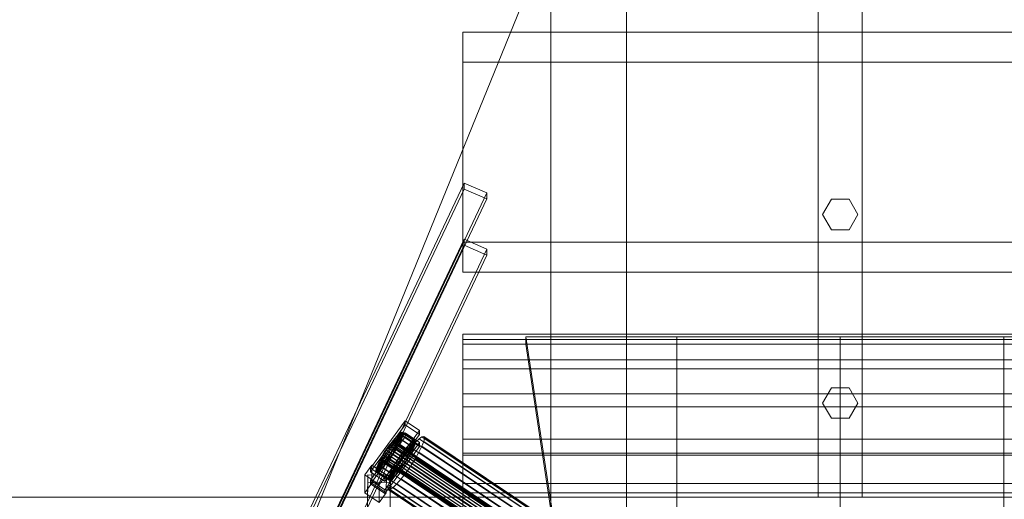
# Model space of a CAD drawing. Header units: millimetres. Extents: x -4395 to 65662, y -65530 to 6847.
# Tile 446 of 656: x -652 to 130, y -32702 to -32320. Entities that reach past the tile are written whole.
import ezdxf

# ---------------------------------------------------------------- set-up
doc = ezdxf.new("R2010")
doc.units = ezdxf.units.MM
for name, color, linetype, lineweight in [('COTAS_P', 1, 'Continuous', 0), ('frontal_C01', 7, 'Continuous', 0), ('frontal_C02', 7, 'Continuous', 0), ('frontal_dosificador', 7, 'Continuous', 0), ('frontal_tolva', 7, 'Continuous', 0)]:
    doc.layers.add(name, color=color, linetype=linetype, lineweight=lineweight)
doc.dimstyles.new('R19_100', dxfattribs={"dimtxt": 250, "dimasz": 150, "dimexe": 150, "dimexo": 80, "dimgap": 100, "dimtad": 1, "dimtih": 1, "dimtoh": 1, "dimdsep": 46, "dimcen": 0.09, "dimadec": 0, "dimazin": 0, "dimtfac": 1, "dimtdec": 4, "dimtofl": 0, "dimtmove": 0, "dimatfit": 3, "dimfxl": 1, "dimtolj": 1, "dimtzin": 0, "dimarcsym": 0})

# ---------------------------------------------------------------- blocks, each defined once
blk = doc.blocks.new('DIM_R33_44')
at = {"layer": 'COTAS_P'}
for p, q in [((-150, -32200), (550, -32200)), ((550, -32200), (505, -32350)), ((550, -34800), (550, -32200)), ((550, -32200), (595, -32350)), ((550, -34800), (505, -34650)), ((550, -34800), (595, -34650)), ((-150, -34800), (550, -34800))]:
    blk.add_line(p, q, dxfattribs=at)
blk.add_text('2600 P', height=250, rotation=90, dxfattribs=at).set_placement((450, -33500))

msp = doc.modelspace()

# ---------------------------------------------------------------- linework, layer by layer
at = {"layer": 'frontal_C01'}
for p, q in [((-300, -32822.969), (-300, -32664.906)), ((-300, -32664.906), (300, -32664.906)), ((-300, -32688.89), (-300, -32664.906)), ((300, -32688.89), (-300, -32688.89)), ((-300, -32688.89), (-300, -32846.952))]:
    msp.add_line(p, q, dxfattribs=at)
at = {"layer": 'frontal_C02'}
for p, q in [((-300, -32497.005), (-300, -32330.096)), ((-300, -32330.096), (300, -32330.096)), ((-300, -32353.96), (-300, -32330.096)), ((300, -32353.96), (-300, -32353.96)), ((-300, -32353.96), (-300, -32520.869)), ((-439.114, -32745.966), (-299.114, -32450.056)), ((-439.114, -32750.735), (-299.114, -32454.825)), ((-299.114, -32454.825), (-299.114, -32450.056)), ((-299.114, -32450.056), (-280.886, -32457.913)), ((-280.886, -32462.682), (-299.114, -32454.825)), ((-280.886, -32457.913), (-420.886, -32753.824)), ((-420.886, -32758.593), (-280.886, -32462.682)), ((-280.886, -32457.913), (-280.886, -32462.682)), ((-439.114, -32790.674), (-299.114, -32494.763)), ((-439.114, -32795.443), (-299.114, -32499.532)), ((300, -32497.005), (-300, -32497.005)), ((-300, -32497.005), (-300, -32520.869)), ((-299.114, -32499.532), (-299.114, -32494.763)), ((-299.114, -32494.763), (-280.886, -32502.621)), ((-280.886, -32507.39), (-299.114, -32499.532)), ((-280.886, -32502.621), (-420.886, -32798.531)), ((-420.886, -32803.3), (-280.886, -32507.39)), ((-280.886, -32502.621), (-280.886, -32507.39)), ((-300, -32520.869), (300, -32520.869)), ((-300, -32574.376), (-300, -32570.15)), ((-300, -32570.15), (-300, -32578.181)), ((300, -32570.15), (-300, -32570.15)), ((-130, -32572.359), (-250, -32572.359)), ((-250, -32572.359), (-228.298, -32715.693)), ((-250, -32572.359), (-250, -32578.09)), ((-130, -32781.429), (-130, -32572.359)), ((0, -32572.359), (-130, -32572.359)), ((-130, -32578.09), (-130, -32572.359)), ((0, -32781.429), (0, -32572.359)), ((130, -32572.359), (0, -32572.359)), ((0, -32578.09), (0, -32572.359)), ((130, -32781.429), (130, -32572.359)), ((250, -32572.359), (130, -32572.359)), ((130, -32578.09), (130, -32572.359)), ((-300, -32590.57), (-300, -32574.376)), ((300, -32574.376), (-300, -32574.376)), ((-300, -32578.181), (-300, -32597.921)), ((300, -32578.181), (-300, -32578.181)), ((-228.298, -32721.423), (-250, -32578.09)), ((-250, -32578.09), (-130, -32578.09)), ((-130, -32578.09), (-130, -32787.159)), ((-130, -32578.09), (0, -32578.09)), ((0, -32578.09), (0, -32787.159)), ((0, -32578.09), (130, -32578.09)), ((130, -32578.09), (130, -32787.159)), ((130, -32578.09), (250, -32578.09)), ((-300, -32617.629), (-300, -32590.57)), ((300, -32590.57), (-300, -32590.57)), ((-300, -32597.921), (-300, -32628.025)), ((300, -32597.921), (-300, -32597.921)), ((-300, -32653.709), (-300, -32617.629)), ((300, -32617.629), (-300, -32617.629)), ((-300, -32628.025), (-300, -32666.441)), ((300, -32628.025), (-300, -32628.025)), ((-345.981, -32642.249), (-373.513, -32679.772)), ((-373.501, -32676.791), (-345.969, -32639.269)), ((-345.981, -32642.249), (-345.969, -32639.269)), ((-334.513, -32649.918), (-345.981, -32642.249)), ((-345.969, -32639.269), (-334.501, -32646.938)), ((-373.539, -32686.329), (-346.008, -32648.806)), ((-362.045, -32687.441), (-334.513, -32649.918)), ((-334.501, -32646.938), (-362.033, -32684.46)), ((-354.71, -32657.183), (-350.645, -32649.548)), ((-353.892, -32656.621), (-348.918, -32648.361)), ((-353.378, -32656.565), (-347.835, -32648.243)), ((-353.205, -32657.02), (-347.47, -32649.202)), ((-350.645, -32649.548), (-352.899, -32651.724)), ((-348.918, -32648.361), (-350.645, -32649.548)), ((-350.645, -32649.548), (-340.816, -32656.122)), ((-347.835, -32648.243), (-348.918, -32648.361)), ((-348.918, -32648.361), (-339.088, -32654.934)), ((-347.847, -32651.174), (-347.47, -32649.202)), ((-347.835, -32648.243), (-338.005, -32654.816)), ((-347.47, -32649.202), (-347.835, -32648.243)), ((-347.47, -32649.202), (-337.64, -32655.776)), ((-346.02, -32651.787), (-346.008, -32648.806)), ((-346.008, -32648.806), (-334.539, -32656.475)), ((-334.501, -32646.938), (-334.513, -32649.918)), ((-346.02, -32651.787), (-373.551, -32689.309)), ((-334.539, -32656.475), (-362.071, -32693.998)), ((-358.345, -32658.392), (-361.166, -32662.429)), ((-358.659, -32658.547), (-359.995, -32660.277)), ((-357.415, -32657.119), (-358.659, -32658.547)), ((-358.659, -32658.547), (-144.861, -32801.523)), ((-358.345, -32658.392), (-358.357, -32661.373)), ((-355.525, -32654.741), (-358.345, -32658.392)), ((-348.515, -32664.966), (-358.345, -32658.392)), ((-356.348, -32656.088), (-357.415, -32657.119)), ((-357.415, -32657.119), (-143.617, -32800.094)), ((-357.021, -32659.643), (-355.525, -32654.741)), ((-357.021, -32659.643), (-355.777, -32658.214)), ((-356.363, -32659.881), (-355.541, -32658.208)), ((-355.53, -32655.525), (-356.348, -32656.088)), ((-356.348, -32656.088), (-142.549, -32799.063)), ((-355.777, -32658.214), (-352.899, -32651.724)), ((-355.777, -32658.214), (-354.71, -32657.183)), ((-345.947, -32664.788), (-355.777, -32658.214)), ((-355.541, -32658.208), (-355.022, -32656.858)), ((-355.541, -32658.208), (-141.742, -32801.183)), ((-355.017, -32655.469), (-355.53, -32655.525)), ((-355.53, -32655.525), (-141.731, -32798.501)), ((-352.899, -32651.724), (-355.525, -32654.741)), ((-355.525, -32654.741), (-345.695, -32661.314)), ((-355.022, -32656.858), (-354.844, -32655.924)), ((-355.022, -32656.858), (-141.224, -32799.833)), ((-354.844, -32655.924), (-355.017, -32655.469)), ((-355.017, -32655.469), (-141.218, -32798.445)), ((-354.844, -32655.924), (-141.045, -32798.899)), ((-354.725, -32660.977), (-350.678, -32657.557)), ((-354.71, -32657.183), (-353.892, -32656.621)), ((-344.88, -32663.757), (-354.71, -32657.183)), ((-353.902, -32659.303), (-348.941, -32654.024)), ((-353.384, -32657.954), (-353.902, -32659.303)), ((-353.892, -32656.621), (-353.378, -32656.565)), ((-344.062, -32663.195), (-353.892, -32656.621)), ((-353.384, -32657.954), (-347.847, -32651.174)), ((-353.205, -32657.02), (-353.384, -32657.954)), ((-343.554, -32664.527), (-353.384, -32657.954)), ((-343.549, -32663.139), (-353.378, -32656.565)), ((-353.378, -32656.565), (-353.205, -32657.02)), ((-343.376, -32663.593), (-353.205, -32657.02)), ((-352.938, -32661.533), (-350.678, -32657.557)), ((-352.899, -32651.724), (-343.069, -32658.298)), ((-350.678, -32657.557), (-348.941, -32654.024)), ((-350.678, -32657.557), (-340.848, -32664.131)), ((-348.941, -32654.024), (-347.847, -32651.174)), ((-348.941, -32654.024), (-339.111, -32660.597)), ((-347.847, -32651.174), (-338.017, -32657.748)), ((-334.551, -32659.456), (-346.02, -32651.787)), ((-343.069, -32658.298), (-345.947, -32664.788)), ((-345.695, -32661.314), (-343.069, -32658.298)), ((-340.816, -32656.122), (-344.88, -32663.757)), ((-339.088, -32654.934), (-344.062, -32663.195)), ((-338.017, -32657.748), (-343.554, -32664.527)), ((-338.005, -32654.816), (-343.549, -32663.139)), ((-337.64, -32655.776), (-343.376, -32663.593)), ((-343.069, -32658.298), (-340.816, -32656.122)), ((-337.95, -32656.336), (-341.461, -32660.368)), ((-340.816, -32656.122), (-339.088, -32654.934)), ((-338.017, -32657.748), (-339.111, -32660.597)), ((-339.088, -32654.934), (-338.005, -32654.816)), ((-337.64, -32655.776), (-338.017, -32657.748)), ((-338.005, -32654.816), (-337.64, -32655.776)), ((-334.938, -32653.427), (-337.95, -32656.336)), ((-337.95, -32656.336), (-153.641, -32779.59)), ((-332.629, -32651.839), (-334.938, -32653.427)), ((-334.938, -32653.427), (-150.629, -32776.681)), ((-334.539, -32656.475), (-334.551, -32659.456)), ((-332.659, -32659.41), (-331.197, -32655.6)), ((-331.181, -32651.681), (-332.629, -32651.839)), ((-332.629, -32651.839), (-148.32, -32775.094)), ((-331.197, -32655.6), (-330.692, -32652.964)), ((-331.197, -32655.6), (-146.887, -32778.855)), ((-330.692, -32652.964), (-331.181, -32651.681)), ((-331.181, -32651.681), (-146.872, -32774.936)), ((-330.692, -32652.964), (-146.383, -32776.219)), ((-300, -32696.351), (-300, -32653.709)), ((300, -32653.709), (-300, -32653.709)), ((-363.797, -32666.577), (-366.057, -32670.553)), ((-363.648, -32666.037), (-364.471, -32667.711)), ((-361.166, -32662.429), (-363.797, -32666.577)), ((-360.939, -32665.25), (-363.797, -32666.577)), ((-363.797, -32666.577), (-353.967, -32673.151)), ((-362.578, -32664.154), (-363.648, -32666.037)), ((-363.648, -32666.037), (-149.85, -32809.013)), ((-361.332, -32662.189), (-362.578, -32664.154)), ((-362.578, -32664.154), (-148.779, -32807.129)), ((-362.083, -32696.978), (-334.551, -32659.456)), ((-362.01, -32667.133), (-360.939, -32665.25)), ((-361.352, -32667.371), (-360.017, -32665.642)), ((-359.995, -32660.277), (-361.332, -32662.189)), ((-361.332, -32662.189), (-147.533, -32805.165)), ((-359.693, -32663.285), (-361.166, -32662.429)), ((-361.166, -32662.429), (-351.336, -32669.003)), ((-360.939, -32665.25), (-359.693, -32663.285)), ((-351.109, -32671.823), (-360.939, -32665.25)), ((-360.017, -32665.642), (-358.68, -32663.73)), ((-360.017, -32665.642), (-146.218, -32808.617)), ((-146.196, -32803.252), (-359.995, -32660.277)), ((-358.378, -32666.738), (-359.714, -32668.467)), ((-359.693, -32663.285), (-358.357, -32661.373)), ((-349.863, -32669.858), (-359.693, -32663.285)), ((-358.68, -32663.73), (-357.434, -32661.765)), ((-358.68, -32663.73), (-144.881, -32806.705)), ((-358.39, -32669.718), (-355.569, -32665.681)), ((-358.378, -32666.738), (-358.39, -32669.718)), ((-357.042, -32664.825), (-358.378, -32666.738)), ((-348.548, -32673.311), (-358.378, -32666.738)), ((-358.357, -32661.373), (-357.021, -32659.643)), ((-358.357, -32661.373), (-348.527, -32667.946)), ((-357.434, -32661.765), (-356.363, -32659.881)), ((-357.434, -32661.765), (-143.635, -32804.74)), ((-355.796, -32662.86), (-357.042, -32664.825)), ((-357.042, -32664.825), (-355.569, -32665.681)), ((-347.212, -32671.399), (-357.042, -32664.825)), ((-347.191, -32666.217), (-357.021, -32659.643)), ((-356.363, -32659.881), (-142.565, -32802.857)), ((-354.725, -32660.977), (-355.796, -32662.86)), ((-355.796, -32662.86), (-352.938, -32661.533)), ((-345.966, -32669.434), (-355.796, -32662.86)), ((-355.569, -32665.681), (-352.938, -32661.533)), ((-355.569, -32665.681), (-345.739, -32672.254)), ((-353.902, -32659.303), (-354.725, -32660.977)), ((-344.895, -32667.551), (-354.725, -32660.977)), ((-344.073, -32665.877), (-353.902, -32659.303)), ((-352.938, -32661.533), (-343.108, -32668.107)), ((-351.336, -32669.003), (-348.515, -32664.966)), ((-345.231, -32665.249), (-349.002, -32670.646)), ((-348.527, -32667.946), (-348.515, -32664.966)), ((-347.191, -32666.217), (-348.527, -32667.946)), ((-348.515, -32664.966), (-345.695, -32661.314)), ((-345.695, -32661.314), (-347.191, -32666.217)), ((-345.947, -32664.788), (-347.191, -32666.217)), ((-344.88, -32663.757), (-345.947, -32664.788)), ((-341.461, -32660.368), (-345.231, -32665.249)), ((-160.922, -32788.504), (-345.231, -32665.249)), ((-340.848, -32664.131), (-344.895, -32667.551)), ((-344.895, -32667.551), (-344.073, -32665.877)), ((-344.062, -32663.195), (-344.88, -32663.757)), ((-339.111, -32660.597), (-344.073, -32665.877)), ((-344.073, -32665.877), (-343.554, -32664.527)), ((-343.549, -32663.139), (-344.062, -32663.195)), ((-343.554, -32664.527), (-343.376, -32663.593)), ((-343.376, -32663.593), (-343.549, -32663.139)), ((-340.848, -32664.131), (-343.108, -32668.107)), ((-341.461, -32660.368), (-157.152, -32783.623)), ((-339.111, -32660.597), (-340.848, -32664.131)), ((-338.003, -32669.448), (-334.981, -32664.133)), ((-334.981, -32664.133), (-332.659, -32659.41)), ((-334.981, -32664.133), (-150.672, -32787.387)), ((-332.659, -32659.41), (-148.35, -32782.664)), ((-300, -32666.441), (-300, -32710.552)), ((300, -32666.441), (-300, -32666.441)), ((-378.086, -32682.151), (-372.35, -32674.334)), ((-372.408, -32688.64), (-372.35, -32674.334)), ((-372.35, -32674.334), (-360.882, -32682.003)), ((-363.53, -32671.091), (-369.265, -32678.908)), ((-363.357, -32671.545), (-368.9, -32679.867)), ((-363.351, -32670.157), (-368.888, -32676.936)), ((-367.794, -32674.086), (-368.888, -32676.936)), ((-362.843, -32671.489), (-367.817, -32679.749)), ((-362.833, -32668.807), (-367.794, -32674.086)), ((-366.057, -32670.553), (-367.794, -32674.086)), ((-367.794, -32674.086), (-357.964, -32680.66)), ((-362.025, -32670.927), (-366.09, -32678.562)), ((-362.01, -32667.133), (-366.057, -32670.553)), ((-366.057, -32670.553), (-356.228, -32677.127)), ((-364.989, -32669.061), (-365.168, -32669.995)), ((-365.168, -32669.995), (-364.995, -32670.449)), ((-365.168, -32669.995), (-151.369, -32812.97)), ((-364.995, -32670.449), (-364.482, -32670.394)), ((-364.995, -32670.449), (-151.196, -32813.425)), ((-364.471, -32667.711), (-364.989, -32669.061)), ((-364.989, -32669.061), (-151.191, -32812.036)), ((-364.482, -32670.394), (-363.664, -32669.831)), ((-364.482, -32670.394), (-150.683, -32813.369)), ((-364.471, -32667.711), (-150.672, -32810.686)), ((-360.958, -32669.896), (-363.836, -32676.386)), ((-363.836, -32676.386), (-361.21, -32673.369)), ((-363.664, -32669.831), (-362.596, -32668.8)), ((-363.664, -32669.831), (-149.865, -32812.806)), ((-363.53, -32671.091), (-363.351, -32670.157)), ((-363.357, -32671.545), (-363.53, -32671.091)), ((-353.7, -32677.664), (-363.53, -32671.091)), ((-362.843, -32671.489), (-363.357, -32671.545)), ((-353.527, -32678.119), (-363.357, -32671.545)), ((-363.351, -32670.157), (-362.833, -32668.807)), ((-353.521, -32676.73), (-363.351, -32670.157)), ((-362.025, -32670.927), (-362.843, -32671.489)), ((-353.014, -32678.063), (-362.843, -32671.489)), ((-362.833, -32668.807), (-362.01, -32667.133)), ((-353.003, -32675.38), (-362.833, -32668.807)), ((-362.596, -32668.8), (-361.352, -32667.371)), ((-362.596, -32668.8), (-148.798, -32811.776)), ((-360.958, -32669.896), (-362.025, -32670.927)), ((-352.196, -32677.5), (-362.025, -32670.927)), ((-352.18, -32673.707), (-362.01, -32667.133)), ((-361.352, -32667.371), (-147.554, -32810.347)), ((-359.714, -32668.467), (-361.21, -32673.369)), ((-361.21, -32673.369), (-358.39, -32669.718)), ((-361.21, -32673.369), (-351.38, -32679.943)), ((-359.714, -32668.467), (-360.958, -32669.896)), ((-351.128, -32676.469), (-360.958, -32669.896)), ((-349.884, -32675.041), (-359.714, -32668.467)), ((-358.39, -32669.718), (-348.56, -32676.292)), ((-356.228, -32677.127), (-353.967, -32673.151)), ((-356.228, -32677.127), (-352.18, -32673.707)), ((-353.967, -32673.151), (-351.336, -32669.003)), ((-353.967, -32673.151), (-351.109, -32671.823)), ((-352.18, -32673.707), (-353.003, -32675.38)), ((-349.002, -32670.646), (-352.519, -32676.191)), ((-351.109, -32671.823), (-352.18, -32673.707)), ((-351.336, -32669.003), (-349.863, -32669.858)), ((-349.863, -32669.858), (-351.109, -32671.823)), ((-349.884, -32675.041), (-348.548, -32673.311)), ((-348.527, -32667.946), (-349.863, -32669.858)), ((-349.002, -32670.646), (-164.693, -32793.901)), ((-345.739, -32672.254), (-348.56, -32676.292)), ((-348.56, -32676.292), (-348.548, -32673.311)), ((-348.548, -32673.311), (-347.212, -32671.399)), ((-347.212, -32671.399), (-345.966, -32669.434)), ((-345.739, -32672.254), (-347.212, -32671.399)), ((-345.966, -32669.434), (-344.895, -32667.551)), ((-343.108, -32668.107), (-345.966, -32669.434)), ((-343.108, -32668.107), (-345.739, -32672.254)), ((-341.52, -32674.993), (-338.003, -32669.448)), ((-338.003, -32669.448), (-153.694, -32792.703)), ((-378.512, -32875.624), (-375.644, -32682.219)), ((-378.086, -32682.151), (-378.143, -32696.457)), ((-366.618, -32689.82), (-378.086, -32682.151)), ((-375.644, -32688.18), (-375.644, -32682.219)), ((-375.644, -32682.219), (-357.646, -32682.462)), ((-373.501, -32676.791), (-373.513, -32679.772)), ((-373.513, -32679.772), (-362.045, -32687.441)), ((-362.033, -32684.46), (-373.501, -32676.791)), ((-368.888, -32676.936), (-369.265, -32678.908)), ((-369.265, -32678.908), (-368.9, -32679.867)), ((-369.265, -32678.908), (-359.436, -32685.481)), ((-368.9, -32679.867), (-367.817, -32679.749)), ((-368.9, -32679.867), (-359.07, -32686.441)), ((-368.888, -32676.936), (-359.058, -32683.509)), ((-367.817, -32679.749), (-366.09, -32678.562)), ((-367.817, -32679.749), (-357.987, -32686.323)), ((-360.882, -32682.003), (-366.618, -32689.82)), ((-366.09, -32678.562), (-363.836, -32676.386)), ((-366.09, -32678.562), (-356.26, -32685.135)), ((-363.836, -32676.386), (-354.006, -32682.959)), ((-360.882, -32682.003), (-360.939, -32696.309)), ((-359.436, -32685.481), (-353.7, -32677.664)), ((-359.07, -32686.441), (-353.527, -32678.119)), ((-359.058, -32683.509), (-353.521, -32676.73)), ((-359.058, -32683.509), (-357.964, -32680.66)), ((-357.987, -32686.323), (-353.014, -32678.063)), ((-357.964, -32680.66), (-353.003, -32675.38)), ((-357.964, -32680.66), (-356.228, -32677.127)), ((-355.541, -32681.507), (-357.863, -32686.23)), ((-356.26, -32685.135), (-352.196, -32677.5)), ((-352.519, -32676.191), (-355.541, -32681.507)), ((-355.541, -32681.507), (-171.232, -32804.761)), ((-354.006, -32682.959), (-351.128, -32676.469)), ((-351.38, -32679.943), (-354.006, -32682.959)), ((-353.521, -32676.73), (-353.7, -32677.664)), ((-353.7, -32677.664), (-353.527, -32678.119)), ((-353.527, -32678.119), (-353.014, -32678.063)), ((-353.003, -32675.38), (-353.521, -32676.73)), ((-353.014, -32678.063), (-352.196, -32677.5)), ((-352.519, -32676.191), (-168.21, -32799.446)), ((-352.196, -32677.5), (-351.128, -32676.469)), ((-351.38, -32679.943), (-349.884, -32675.041)), ((-348.56, -32676.292), (-351.38, -32679.943)), ((-351.128, -32676.469), (-349.884, -32675.041)), ((-349.061, -32685.271), (-345.291, -32680.39)), ((-345.291, -32680.39), (-341.52, -32674.993)), ((-345.291, -32680.39), (-160.982, -32803.645)), ((-341.52, -32674.993), (-157.211, -32798.248)), ((-378.512, -32881.585), (-375.644, -32688.18)), ((-372.408, -32688.64), (-378.143, -32696.457)), ((-357.646, -32688.424), (-375.644, -32688.18)), ((-373.539, -32686.329), (-373.551, -32689.309)), ((-373.551, -32689.309), (-362.083, -32696.978)), ((-362.071, -32693.998), (-373.539, -32686.329)), ((-360.939, -32696.309), (-372.408, -32688.64)), ((-366.675, -32704.126), (-366.618, -32689.82)), ((-362.045, -32687.441), (-362.033, -32684.46)), ((-357.646, -32682.462), (-360.514, -32875.867)), ((-360.514, -32881.829), (-357.646, -32688.424)), ((-359.326, -32690.039), (-359.83, -32692.675)), ((-359.436, -32685.481), (-359.058, -32683.509)), ((-359.07, -32686.441), (-359.436, -32685.481)), ((-357.863, -32686.23), (-359.326, -32690.039)), ((-359.326, -32690.039), (-175.016, -32813.294)), ((-357.987, -32686.323), (-359.07, -32686.441)), ((-356.26, -32685.135), (-357.987, -32686.323)), ((-357.863, -32686.23), (-173.554, -32809.485)), ((-357.646, -32682.462), (-357.646, -32688.424)), ((-354.006, -32682.959), (-356.26, -32685.135)), ((-355.584, -32692.213), (-352.572, -32689.304)), ((-352.572, -32689.304), (-349.061, -32685.271)), ((-352.572, -32689.304), (-168.263, -32812.558)), ((-349.061, -32685.271), (-164.752, -32808.526)), ((-378.143, -32696.457), (-366.675, -32704.126)), ((-366.675, -32704.126), (-360.939, -32696.309)), ((-362.083, -32696.978), (-362.071, -32693.998)), ((-359.83, -32692.675), (-359.341, -32693.958)), ((-359.83, -32692.675), (-175.521, -32815.93)), ((-359.341, -32693.958), (-357.893, -32693.801)), ((-359.341, -32693.958), (-175.032, -32817.213)), ((-357.893, -32693.801), (-355.584, -32692.213)), ((-357.893, -32693.801), (-173.584, -32817.055)), ((-355.584, -32692.213), (-171.275, -32815.468)), ((-300, -32742.649), (-300, -32696.351)), ((-300, -32696.351), (300, -32696.351))]:
    msp.add_line(p, q, dxfattribs=at)
at = {"layer": 'frontal_dosificador'}
for p, q in [((-230, -33800), (-230, -32240)), ((-170, -33800), (-170, -32240)), ((-820, -33700), (-250, -32300))]:
    msp.add_line(p, q, dxfattribs=at)
at = {"layer": 'frontal_tolva'}
for p, q in [((-17.5, -32700), (-17.5, -31730)), ((17.5, -32700), (17.5, -31730)), ((-14, -32475), (-7, -32462.876)), ((-7, -32462.876), (7, -32462.876)), ((7, -32462.876), (14, -32475)), ((-7, -32487.124), (-14, -32475)), ((14, -32475), (7, -32487.124)), ((7, -32487.124), (-7, -32487.124)), ((-14, -32625), (-7, -32612.876)), ((-7, -32612.876), (7, -32612.876)), ((7, -32612.876), (14, -32625)), ((-7, -32637.124), (-14, -32625)), ((14, -32625), (7, -32637.124)), ((7, -32637.124), (-7, -32637.124)), ((-1821.5, -32700), (1821.5, -32700)), ((-1725, -32700), (1725, -32700)), ((17.5, -32700), (-17.5, -32700))]:
    msp.add_line(p, q, dxfattribs=at)

# ---------------------------------------------------------------- dimensions: what is measured, and where the dimension line sits
at = {"layer": 'COTAS_P'}
dim = msp.add_aligned_dim(p1=(-150, -34800), p2=(-150, -32200), distance=-700, text='<> P', dimstyle='R19_100', dxfattribs=at)
dim.commit()
dim.dimension.update_dxf_attribs({"geometry": 'DIM_R33_44', "text_midpoint": (550, -33500)})

doc.saveas('drawing.dxf')
